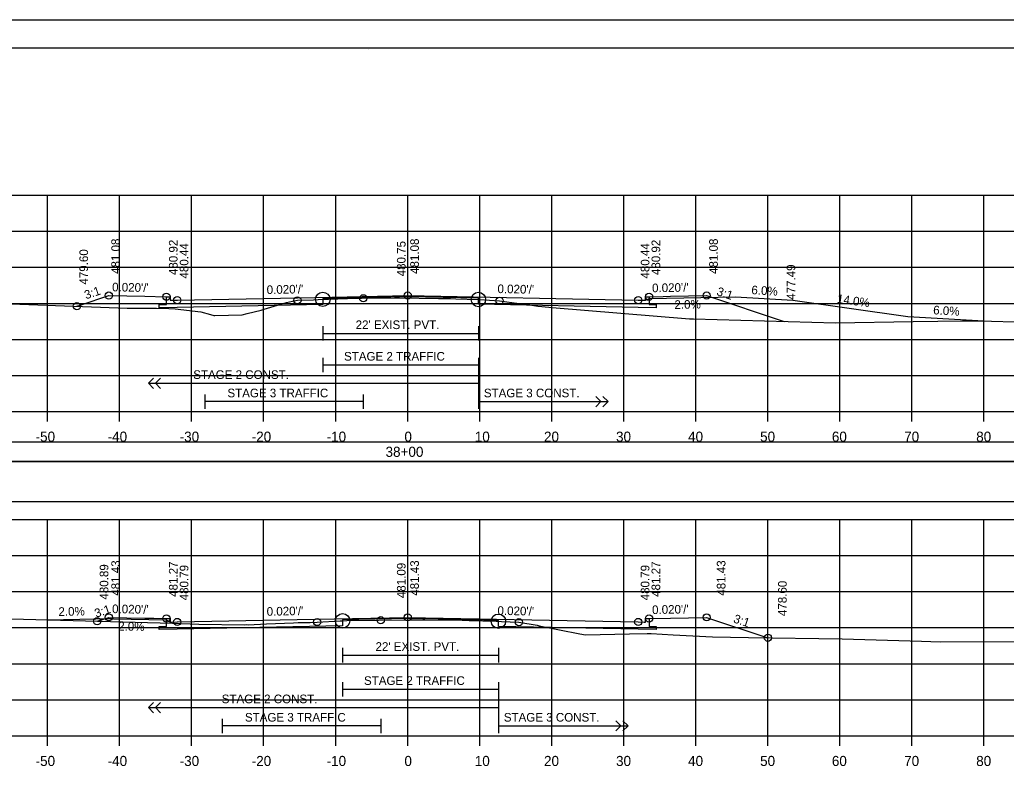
# Model space of a CAD drawing. Extents: x 1371057 to 1372761, y 380005 to 390517.
# Drawn here: x 1371507 to 1371644, y 381181.5 to 381285.1 of the extents above; entities that cross this region are included whole.
import ezdxf

# ---------------------------------------------------------------- set-up
doc = ezdxf.new("R2010")
doc.units = 0
for name, color, linetype in [('R_Alt Surface', 7, 'Continuous'), ('R_Axis', 7, 'Continuous'), ('R_Axis Annot', 7, 'Continuous'), ('R_Border', 7, 'Continuous'), ('R_Detour', 7, 'Continuous'), ('R_Dimension', 7, 'Continuous'), ('R_Drive', 7, 'Continuous'), ('R_Exist Surface', 7, 'Continuous'), ('R_Fin Surface', 7, 'Continuous'), ('R_Grid', 7, 'Continuous'), ('R_No Plot', 7, 'Continuous'), ('R_Striping', 7, 'Continuous'), ('R_Water', 7, 'Continuous'), ('R_Xsect Elev', 7, 'Continuous'), ('R_Xsect Slope', 7, 'Continuous')]:
    doc.layers.add(name, color=color, linetype=linetype)

msp = doc.modelspace()

# ---------------------------------------------------------------- linework, layer by layer
at = {"layer": 'R_Alt Surface'}
for points in [[(1371594.37, 381246.67), (1371594.37, 381245.58), (1371595.37, 381245.56), (1371595.37, 381245.14), (1371592.87, 381245.19), (1371570.68, 381245.63), (1371570.68, 381246.46), (1371560.87, 381246.66), (1371549.08, 381246.42), (1371549.08, 381245.59), (1371528.87, 381245.19), (1371526.37, 381245.14), (1371526.37, 381245.56), (1371527.37, 381245.58), (1371527.37, 381246.67)], [(1371594.37, 381246.67), (1371594.37, 381245.59), (1371595.37, 381245.57), (1371595.37, 381245.14), (1371592.87, 381245.19), (1371570.68, 381245.63), (1371570.68, 381246.46), (1371560.87, 381246.66), (1371549.08, 381246.42), (1371549.08, 381245.59), (1371528.87, 381245.19), (1371526.37, 381245.14), (1371526.37, 381245.57), (1371527.37, 381245.59), (1371527.37, 381246.67)], [(1371549.08, 381242.58), (1371549.08, 381240.58)], [(1371570.68, 381242.58), (1371570.68, 381240.58)], [(1371549.08, 381241.58), (1371570.68, 381241.58)], [(1371594.37, 381202.02), (1371594.37, 381200.93), (1371595.37, 381200.91), (1371595.37, 381200.49), (1371592.87, 381200.54), (1371573.46, 381200.93), (1371573.46, 381201.76), (1371560.87, 381202.01), (1371551.83, 381201.83), (1371551.83, 381201), (1371528.87, 381200.54), (1371526.37, 381200.49), (1371526.37, 381200.91), (1371527.37, 381200.93), (1371527.37, 381202.02)], [(1371594.37, 381202.02), (1371594.37, 381200.94), (1371595.37, 381200.92), (1371595.37, 381200.49), (1371592.87, 381200.54), (1371573.46, 381200.93), (1371573.46, 381201.76), (1371560.87, 381202.01), (1371551.83, 381201.83), (1371551.83, 381201), (1371528.87, 381200.54), (1371526.37, 381200.49), (1371526.37, 381200.92), (1371527.37, 381200.94), (1371527.37, 381202.02)], [(1371551.83, 381197.93), (1371551.83, 381195.93)], [(1371573.46, 381197.93), (1371573.46, 381195.93)], [(1371551.83, 381196.93), (1371573.46, 381196.93)]]:
    msp.add_lwpolyline(points, dxfattribs=at)
at = {"layer": 'R_Axis'}
for p, q in [((1371410.87, 381230.75), (1371710.87, 381230.75)), ((1371510.87, 381229.35), (1371510.87, 381230.75)), ((1371520.87, 381229.35), (1371520.87, 381230.75)), ((1371530.87, 381229.35), (1371530.87, 381230.75)), ((1371540.87, 381229.35), (1371540.87, 381230.75)), ((1371550.87, 381229.35), (1371550.87, 381230.75)), ((1371560.87, 381229.35), (1371560.87, 381230.75)), ((1371570.87, 381229.35), (1371570.87, 381230.75)), ((1371580.87, 381229.35), (1371580.87, 381230.75)), ((1371590.87, 381229.35), (1371590.87, 381230.75)), ((1371600.87, 381229.35), (1371600.87, 381230.75)), ((1371610.87, 381229.35), (1371610.87, 381230.75)), ((1371620.87, 381229.35), (1371620.87, 381230.75)), ((1371630.87, 381229.35), (1371630.87, 381230.75)), ((1371640.87, 381229.35), (1371640.87, 381230.75)), ((1371410.87, 381185.75), (1371710.87, 381185.75)), ((1371510.87, 381184.35), (1371510.87, 381185.75)), ((1371520.87, 381184.35), (1371520.87, 381185.75)), ((1371530.87, 381184.35), (1371530.87, 381185.75)), ((1371540.87, 381184.35), (1371540.87, 381185.75)), ((1371550.87, 381184.35), (1371550.87, 381185.75)), ((1371560.87, 381184.35), (1371560.87, 381185.75)), ((1371570.87, 381184.35), (1371570.87, 381185.75)), ((1371580.87, 381184.35), (1371580.87, 381185.75)), ((1371590.87, 381184.35), (1371590.87, 381185.75)), ((1371600.87, 381184.35), (1371600.87, 381185.75)), ((1371610.87, 381184.35), (1371610.87, 381185.75)), ((1371620.87, 381184.35), (1371620.87, 381185.75)), ((1371630.87, 381184.35), (1371630.87, 381185.75)), ((1371640.87, 381184.35), (1371640.87, 381185.75))]:
    msp.add_line(p, q, dxfattribs=at)
at = {"layer": 'R_Border'}
for p, q in [((1371402.87, 381281.21), (1371719.05, 381281.21)), ((1371555.39, 381280.95), (1371555.39, 381280.95)), ((1371555.39, 381280.95), (1371555.39, 381280.95))]:
    msp.add_line(p, q, dxfattribs=at)
at = {"layer": 'R_Detour'}
msp.add_lwpolyline([(1371407.72, 381223.8), (1371714.03, 381223.8), (1371714.03, 381226.5), (1371407.72, 381226.5)], close=True, dxfattribs=at)
at = {"layer": 'R_Dimension'}
msp.add_lwpolyline([(1371407.72, 381218.27), (1371714.03, 381218.27), (1371714.03, 381223.8), (1371407.72, 381223.8)], close=True, dxfattribs=at)
at = {"layer": 'R_Drive'}
for p, q in [((1371593.87, 381246.17), (1371594.37, 381246.42)), ((1371594.37, 381246.42), (1371606.37, 381246.66)), ((1371606.37, 381246.66), (1371614.35, 381246.18)), ((1371614.35, 381246.18), (1371630.32, 381243.94)), ((1371630.32, 381243.94), (1371640.87, 381243.31)), ((1371510.87, 381201.83), (1371517.55, 381201.97)), ((1371527.38, 381201.77), (1371517.55, 381201.97)), ((1371527.88, 381201.52), (1371527.38, 381201.77))]:
    msp.add_line(p, q, dxfattribs=at)
at = {"layer": 'R_Exist Surface'}
for points in [[(1371500.78, 381245.87), (1371521.94, 381245.09), (1371525.99, 381245.07), (1371527.71, 381245.05), (1371528.58, 381244.99), (1371532.16, 381244.57), (1371533.49, 381244.18), (1371533.97, 381244.06), (1371534.1, 381244.06), (1371537.9, 381244.16), (1371538.57, 381244.33), (1371540.54, 381244.81), (1371540.92, 381244.93), (1371544.03, 381245.85), (1371544.89, 381246.04), (1371545.56, 381246.17), (1371547.8, 381246.26), (1371549.08, 381246.31), (1371549.24, 381246.32), (1371549.89, 381246.34), (1371552.51, 381246.41), (1371554.45, 381246.45), (1371559.04, 381246.53), (1371559.29, 381246.52), (1371559.74, 381246.52), (1371565.13, 381246.44), (1371566.8, 381246.41), (1371567.55, 381246.39), (1371570.63, 381246.28), (1371570.68, 381246.28), (1371571.55, 381246.22), (1371573.62, 381246.1), (1371576.33, 381245.73), (1371577.82, 381245.54), (1371578.91, 381245.38), (1371579.5, 381245.3), (1371580.93, 381245.16), (1371600, 381243.62), (1371600.22, 381243.61), (1371600.3, 381243.6), (1371600.56, 381243.6), (1371620.27, 381243.04), (1371631.05, 381243.22), (1371637.9, 381243.33), (1371639.31, 381243.32), (1371641.92, 381243.3), (1371645.1, 381243.19)], [(1371503.99, 381202.03), (1371528.2, 381201.35), (1371531.86, 381201.24), (1371538.22, 381201.16), (1371538.5, 381201.17), (1371538.72, 381201.15), (1371541.25, 381201.27), (1371545.01, 381201.44), (1371545.65, 381201.47), (1371545.83, 381201.48), (1371547.32, 381201.48), (1371548.29, 381201.53), (1371551.49, 381201.69), (1371551.83, 381201.7), (1371551.85, 381201.7), (1371551.91, 381201.7), (1371552.42, 381201.72), (1371561.2, 381201.84), (1371562.1, 381201.85), (1371562.16, 381201.85), (1371562.33, 381201.85), (1371562.33, 381201.85), (1371562.33, 381201.85), (1371563.24, 381201.84), (1371568.43, 381201.77), (1371569.39, 381201.74), (1371573.15, 381201.66), (1371573.2, 381201.65), (1371573.46, 381201.64), (1371573.91, 381201.62), (1371576.31, 381201.5), (1371578.82, 381201.08), (1371579.11, 381201.02), (1371584.75, 381199.87), (1371585.57, 381199.74), (1371591.64, 381199.87), (1371594.11, 381199.94), (1371594.66, 381199.94), (1371597.71, 381199.77), (1371603.19, 381199.47), (1371608.2, 381199.39), (1371621.16, 381199.2), (1371632.19, 381198.86), (1371634.78, 381198.78), (1371645.15, 381198.83)]]:
    msp.add_lwpolyline(points, dxfattribs=at)
at = {"layer": 'R_Fin Surface'}
for points in [[(1371514.94, 381245.35), (1371515.54, 381245.55), (1371519.37, 381246.83), (1371524.37, 381246.73), (1371527.3, 381246.67), (1371527.37, 381246.67), (1371527.39, 381246.67), (1371527.87, 381246.67), (1371527.88, 381246.17), (1371528.87, 381246.19), (1371528.89, 381246.19), (1371550.33, 381246.62), (1371560.87, 381246.83), (1371560.87, 381246.83), (1371560.87, 381246.83), (1371592.87, 381246.19), (1371593.51, 381246.17), (1371593.87, 381246.17), (1371593.87, 381246.39), (1371593.87, 381246.67), (1371594.1, 381246.67), (1371594.37, 381246.67), (1371596.35, 381246.71), (1371597.37, 381246.73), (1371602.37, 381246.83), (1371613.12, 381243.24)], [(1371517.76, 381201.64), (1371519.37, 381202.18), (1371524.37, 381202.08), (1371525.64, 381202.06), (1371527.37, 381202.02), (1371527.61, 381202.02), (1371527.87, 381202.02), (1371527.87, 381201.71), (1371527.88, 381201.52), (1371528.87, 381201.54), (1371528.89, 381201.54), (1371545.52, 381201.87), (1371560.87, 381202.18), (1371560.88, 381202.18), (1371592.87, 381201.54), (1371593.7, 381201.53), (1371593.87, 381201.52), (1371593.87, 381202.02), (1371594.37, 381202.02), (1371597.37, 381202.08), (1371602.37, 381202.18), (1371610.87, 381199.35)]]:
    msp.add_lwpolyline(points, dxfattribs=at)
at = {"layer": 'R_Grid'}
for p, q in [((1371410.87, 381260.75), (1371710.87, 381260.75)), ((1371510.87, 381230.75), (1371510.87, 381260.75)), ((1371520.87, 381230.75), (1371520.87, 381260.75)), ((1371530.87, 381230.75), (1371530.87, 381260.75)), ((1371540.87, 381230.75), (1371540.87, 381260.75)), ((1371550.87, 381230.75), (1371550.87, 381260.75)), ((1371560.87, 381230.75), (1371560.87, 381260.75)), ((1371570.87, 381230.75), (1371570.87, 381260.75)), ((1371580.87, 381230.75), (1371580.87, 381260.75)), ((1371590.87, 381230.75), (1371590.87, 381260.75)), ((1371600.87, 381230.75), (1371600.87, 381260.75)), ((1371610.87, 381230.75), (1371610.87, 381260.75)), ((1371620.87, 381230.75), (1371620.87, 381260.75)), ((1371630.87, 381230.75), (1371630.87, 381260.75)), ((1371640.87, 381230.75), (1371640.87, 381260.75)), ((1371410.87, 381255.75), (1371710.87, 381255.75)), ((1371410.87, 381250.75), (1371710.87, 381250.75)), ((1371410.87, 381245.75), (1371710.87, 381245.75)), ((1371410.87, 381240.75), (1371710.87, 381240.75)), ((1371410.87, 381235.75), (1371710.87, 381235.75)), ((1371410.87, 381230.75), (1371710.87, 381230.75)), ((1371410.87, 381215.75), (1371710.87, 381215.75)), ((1371510.87, 381185.75), (1371510.87, 381215.75)), ((1371520.87, 381185.75), (1371520.87, 381215.75)), ((1371530.87, 381185.75), (1371530.87, 381215.75)), ((1371540.87, 381185.75), (1371540.87, 381215.75)), ((1371550.87, 381185.75), (1371550.87, 381215.75)), ((1371560.87, 381185.75), (1371560.87, 381215.75)), ((1371570.87, 381185.75), (1371570.87, 381215.75)), ((1371580.87, 381185.75), (1371580.87, 381215.75)), ((1371590.87, 381185.75), (1371590.87, 381215.75)), ((1371600.87, 381185.75), (1371600.87, 381215.75)), ((1371610.87, 381185.75), (1371610.87, 381215.75)), ((1371620.87, 381185.75), (1371620.87, 381215.75)), ((1371630.87, 381185.75), (1371630.87, 381215.75)), ((1371640.87, 381185.75), (1371640.87, 381215.75)), ((1371410.87, 381210.75), (1371710.87, 381210.75)), ((1371410.87, 381205.75), (1371710.87, 381205.75)), ((1371410.87, 381200.75), (1371710.87, 381200.75)), ((1371410.87, 381195.75), (1371710.87, 381195.75)), ((1371410.87, 381190.75), (1371710.87, 381190.75)), ((1371410.87, 381185.75), (1371710.87, 381185.75))]:
    msp.add_line(p, q, dxfattribs=at)
at = {"layer": 'R_No Plot'}
msp.add_line((1371390.47, 381285.1), (1371723.8, 381285.1), dxfattribs=at)
for points in [[(1371390.46, 381285.1), (1371723.8, 381285.1), (1371723.8, 381071.77), (1371390.46, 381071.77)], [(1371636.79, 381281.21), (1371656.41, 381281.21), (1371656.41, 381271.33), (1371672.52, 381271.33), (1371695.72, 381271.33), (1371695.84, 381243.17), (1371719.05, 381243.17), (1371719.05, 381075.75), (1371402.87, 381075.75), (1371402.87, 381281.21)]]:
    msp.add_lwpolyline(points, close=True, dxfattribs=at)
for centre, radius in [((1371519.37, 381246.83), 0.5), ((1371527.37, 381246.67), 0.5), ((1371528.87, 381246.19), 0.5), ((1371545.56, 381246.17), 0.5), ((1371549.08, 381246.31), 1), ((1371554.7, 381246.45), 0.5), ((1371560.87, 381246.83), 0.5), ((1371570.68, 381246.28), 1), ((1371573.62, 381246.1), 0.5), ((1371592.87, 381246.19), 0.5), ((1371594.37, 381246.67), 0.5), ((1371602.37, 381246.83), 0.5), ((1371514.94, 381245.35), 0.5), ((1371519.37, 381202.18), 0.5), ((1371551.83, 381201.7), 1), ((1371560.87, 381202.18), 0.5), ((1371573.46, 381201.64), 1), ((1371602.37, 381202.18), 0.5), ((1371517.76, 381201.64), 0.5), ((1371527.37, 381202.02), 0.5), ((1371528.87, 381201.54), 0.5), ((1371548.29, 381201.53), 0.5), ((1371557.13, 381201.78), 0.5), ((1371576.31, 381201.5), 0.5), ((1371592.87, 381201.54), 0.5), ((1371594.37, 381202.02), 0.5), ((1371610.87, 381199.35), 0.5)]:
    msp.add_circle(centre, radius, dxfattribs=at)
at = {"layer": 'R_Striping'}
for p, q in [((1371549.08, 381238.2), (1371549.08, 381236.2)), ((1371570.68, 381238.2), (1371570.68, 381231.11)), ((1371549.08, 381237.2), (1371570.68, 381237.2)), ((1371524.87, 381234.66), (1371525.57, 381235.36)), ((1371524.87, 381234.66), (1371570.68, 381234.66)), ((1371525.57, 381233.95), (1371524.87, 381234.66)), ((1371525.87, 381234.66), (1371526.57, 381235.36)), ((1371526.57, 381233.95), (1371525.87, 381234.66)), ((1371532.69, 381233.11), (1371532.69, 381231.11)), ((1371554.69, 381233.11), (1371554.69, 381231.11)), ((1371587.68, 381232.11), (1371586.97, 381232.82)), ((1371588.68, 381232.11), (1371587.97, 381232.82)), ((1371554.69, 381232.11), (1371532.69, 381232.11)), ((1371570.68, 381232.11), (1371588.68, 381232.11)), ((1371570.71, 381232.11), (1371580.71, 381232.11)), ((1371586.97, 381231.41), (1371587.68, 381232.11)), ((1371587.97, 381231.41), (1371588.68, 381232.11)), ((1371551.83, 381193.2), (1371551.83, 381191.2)), ((1371573.46, 381193.2), (1371573.46, 381186.11)), ((1371551.83, 381192.2), (1371573.46, 381192.2)), ((1371524.87, 381189.66), (1371525.57, 381190.36)), ((1371525.87, 381189.66), (1371526.57, 381190.36)), ((1371524.87, 381189.66), (1371573.46, 381189.66)), ((1371525.57, 381188.95), (1371524.87, 381189.66)), ((1371526.57, 381188.95), (1371525.87, 381189.66)), ((1371535.12, 381188.11), (1371535.12, 381186.11)), ((1371557.12, 381188.11), (1371557.12, 381186.11)), ((1371590.46, 381187.11), (1371589.75, 381187.82)), ((1371591.46, 381187.11), (1371590.75, 381187.82)), ((1371557.12, 381187.11), (1371535.12, 381187.11)), ((1371573.46, 381187.11), (1371591.46, 381187.11)), ((1371573.49, 381187.11), (1371583.49, 381187.11)), ((1371589.75, 381186.41), (1371590.46, 381187.11)), ((1371590.75, 381186.41), (1371591.46, 381187.11))]:
    msp.add_line(p, q, dxfattribs=at)
at = {"layer": 'R_Xsect Elev'}
for p, q in [((1371560.87, 381246.5), (1371560.87, 381256.5)), ((1371560.87, 381201.84), (1371560.87, 381211.84))]:
    msp.add_line(p, q, dxfattribs=at)

# ---------------------------------------------------------------- texts
at = {"layer": 'R_Axis Annot'}
for s, p in [('-50', (1371509.21, 381226.55)), ('-40', (1371519.21, 381226.55)), ('-30', (1371529.21, 381226.55)), ('-20', (1371539.21, 381226.55)), ('-10', (1371549.61, 381226.55)), ('0', (1371560.41, 381226.55)), ('10', (1371570.18, 381226.55)), ('20', (1371579.79, 381226.55)), ('30', (1371589.79, 381226.55)), ('40', (1371599.79, 381226.55)), ('50', (1371609.79, 381226.55)), ('60', (1371619.75, 381226.55)), ('70', (1371629.79, 381226.55)), ('80', (1371639.79, 381226.55)), ('38+00', (1371557.79, 381224.45)), ('-50', (1371509.21, 381181.55)), ('-40', (1371519.21, 381181.55)), ('-30', (1371529.21, 381181.55)), ('-20', (1371539.21, 381181.55)), ('-10', (1371549.61, 381181.55)), ('0', (1371560.41, 381181.55)), ('10', (1371570.18, 381181.55)), ('20', (1371579.79, 381181.55)), ('30', (1371589.79, 381181.55)), ('40', (1371599.79, 381181.55)), ('50', (1371609.79, 381181.55)), ('60', (1371619.75, 381181.55)), ('70', (1371629.79, 381181.55)), ('80', (1371639.79, 381181.55))]:
    msp.add_text(s, height=1.4, dxfattribs=at).set_placement(p)
at = {"layer": 'R_Striping'}
for s, p in [('STAGE 2 TRAFFIC', (1371552.03, 381237.8)), ('STAGE 2 CONST.', (1371531.09, 381235.26)), ('STAGE 3 TRAFFIC', (1371535.84, 381232.71)), ('STAGE 3 CONST.', (1371571.44, 381232.71)), ('STAGE 2 TRAFFIC', (1371554.8, 381192.8)), ('STAGE 2 CONST.', (1371535.05, 381190.26)), ('STAGE 3 TRAFFIC', (1371538.27, 381187.71)), ('STAGE 3 CONST.', (1371574.21, 381187.71))]:
    msp.add_text(s, height=1.2, dxfattribs=at).set_placement(p)
at = {"layer": 'R_Water'}
for p in [(1371553.64, 381242.18), (1371556.4, 381197.53)]:
    msp.add_text("22' EXIST. PVT.", height=1.2, dxfattribs=at).set_placement(p)
at = {"layer": 'R_Xsect Elev'}
for s, rotation, p in [('481.08', 90, (1371520.92, 381249.83)), ('481.08', 90, (1371562.42, 381249.83)), ('481.08', 90, (1371603.92, 381249.83)), ('480.92', 90, (1371528.92, 381249.67)), ('480.44', 90, (1371530.42, 381249.19)), ('480.75', 90, (1371560.57, 381249.5)), ('480.44', 90, (1371594.42, 381249.19)), ('480.92', 90, (1371595.92, 381249.67)), ('479.60', 90, (1371516.49, 381248.35)), ('477.49', 90, (1371614.67, 381246.24)), ('6.0%', 356.5664, (1371608.55, 381247.03)), ('14.0%', 352.0304, (1371620.41, 381245.83)), ('2.0%', 1.1458, (1371597.91, 381244.97)), ('6.0%', 356.5664, (1371633.79, 381244.24)), ('480.89', 90, (1371519.31, 381204.64)), ('481.43', 90, (1371520.92, 381205.18)), ('481.27', 90, (1371528.92, 381205.02)), ('481.09', 90, (1371560.57, 381204.84)), ('481.43', 90, (1371562.42, 381205.18)), ('481.27', 90, (1371595.92, 381205.02)), ('481.43', 90, (1371604.98, 381205.18)), ('480.79', 90, (1371530.42, 381204.54)), ('480.79', 90, (1371594.42, 381204.54)), ('478.60', 90, (1371613.48, 381202.35)), ('2.0%', 1.1458, (1371512.39, 381202.37)), ('2.0%', 358.8542, (1371520.66, 381200.36))]:
    msp.add_text(s, height=1.2, rotation=rotation, dxfattribs=at).set_placement(p)
at = {"layer": 'R_Xsect Slope'}
for s, rotation, p in [('3:1', 18.4364, (1371516.21, 381246.3)), ("0.020'/'", 358.8543, (1371519.82, 381247.42)), ("0.020'/'", 1.1458, (1371541.3, 381247.04)), ("0.020'/'", 358.8543, (1371573.32, 381247.18)), ("0.020'/'", 1.1458, (1371594.8, 381247.28)), ('3:1', 341.5578, (1371603.67, 381246.92)), ("0.020'/'", 358.8542, (1371519.82, 381202.77)), ("0.020'/'", 1.1457, (1371594.8, 381202.63)), ('3:1', 18.4178, (1371517.62, 381202.12)), ("0.020'/'", 1.1458, (1371541.3, 381202.39)), ("0.020'/'", 358.8543, (1371573.32, 381202.53)), ('3:1', 341.5578, (1371605.99, 381201.5))]:
    msp.add_text(s, height=1.2, rotation=rotation, dxfattribs=at).set_placement(p)

doc.saveas('drawing.dxf')
